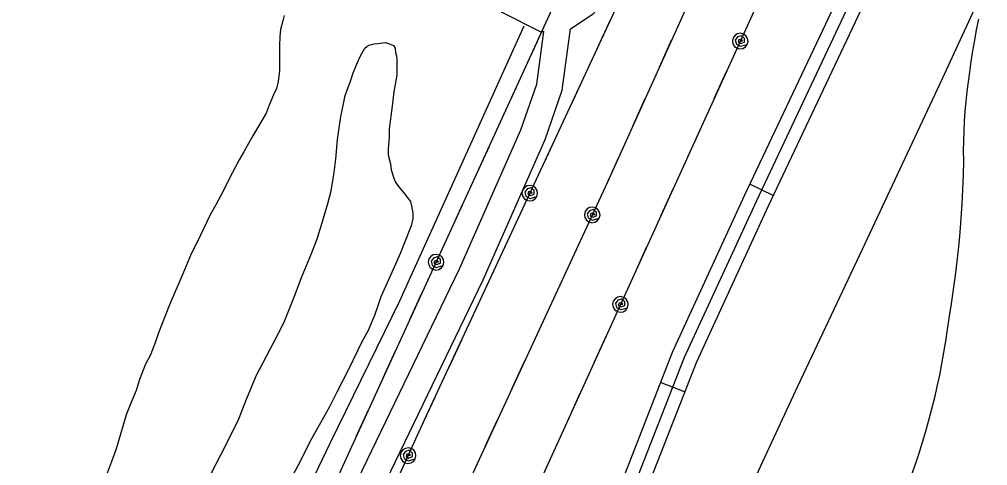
# Model space of a CAD drawing. Extents: x 3625074 to 3663148, y 511451 to 537151.
# Drawn here: x 3652601 to 3653719, y 520518 to 521033 of the extents above; entities that cross this region are included whole.
import ezdxf

# ---------------------------------------------------------------- set-up
doc = ezdxf.new("R2010")
doc.units = 0
for name, color, linetype in [('V-RAIL-TRAK', 7, 'Continuous'), ('V-ROAD-CNTR', 7, 'Continuous'), ('V-SITE-VEGE', 7, 'Continuous'), ('V-TOPO-SHOR', 7, 'Continuous'), ('V-UTIL-LINE', 7, 'Continuous')]:
    doc.layers.add(name, color=color, linetype=linetype)

msp = doc.modelspace()

# ---------------------------------------------------------------- linework, layer by layer
at = {"layer": 'V-RAIL-TRAK'}
for points in [[(3652732.3, 518963.1), (3652791.5, 519088.7), (3652860.2, 519236.2), (3652931.3, 519389), (3653006.9, 519554.6), (3653078, 519706.6), (3653158, 519877.9), (3653243.2, 520062.2), (3653334.4, 520253.8), (3653417, 520430.8), (3653500.4, 520609.8), (3653578, 520774.3), (3653667.2, 520965), (3653721, 521081.3), (3653755.1, 521154.9), (3653815.9, 521285.9)], [(3653708.8, 521033.4), (3653706.3, 521021.2), (3653704.1, 521009.1), (3653702, 520996.9), (3653700.2, 520984.7), (3653698.6, 520972.4), (3653696.9, 520961.1), (3653695.4, 520949.8), (3653694.2, 520938.5), (3653693.2, 520927.1), (3653692.4, 520915.7), (3653691.8, 520904.3), (3653691.4, 520892.9), (3653691.3, 520881.5), (3653691.4, 520870.1), (3653691, 520853.5), (3653690.4, 520836.9), (3653689.6, 520820.3), (3653688.5, 520803.8), (3653687.2, 520787.2), (3653685.7, 520770.7), (3653683.9, 520754.2), (3653681.9, 520737.7), (3653679.7, 520721.2), (3653677.2, 520704.8), (3653674.5, 520688.4)], [(3653674.5, 520688.4), (3653672.7, 520675.1), (3653670.8, 520661.9), (3653668.6, 520648.7), (3653666.2, 520635.5), (3653663.7, 520622.4), (3653660.9, 520609.3), (3653657.9, 520596.3), (3653654.7, 520583.3), (3653651.3, 520570.3), (3653647.7, 520557.5), (3653643.8, 520544.6), (3653639.8, 520531.9), (3653635.6, 520519.2), (3653631.2, 520506.5)]]:
    msp.add_lwpolyline(points, dxfattribs=at)
at = {"layer": 'V-ROAD-CNTR'}
for p, q in [((3653471.8, 520830), (3653444.7, 520842.8)), ((3653369.5, 520603.1), (3653341.5, 520614))]:
    msp.add_line(p, q, dxfattribs=at)
for points in [[(3652924.8, 521626.6), (3652894.3, 521577.9), (3652841, 521506.2), (3652766.3, 521400.9), (3652754.5, 521365.8), (3652757.8, 521337.8), (3652792.5, 521305.1), (3652863.7, 521261.3), (3652997.6, 521172.9), (3653089.2, 521107.4), (3653157.5, 521041.9), (3653202.8, 521019.3), (3653207, 521019.1)], [(3653237.7, 521022.4), (3653263.9, 521039.5), (3653291.5, 521071.2), (3653329.9, 521149.5), (3653393, 521293.4), (3653421.4, 521356), (3653446.4, 521426.1)], [(3653675.6, 521336.6), (3653663.2, 521281.1), (3653546.2, 521057.4), (3653438.7, 520830.2), (3653355, 520648.6), (3653273.3, 520439.4), (3653200.7, 520308.3), (3653139.6, 520170.9), (3653091.2, 520048.9), (3653018.4, 519869.6), (3652945.3, 519722.8), (3652898.8, 519596.9), (3652869.3, 519520.8), (3652796, 519388.4), (3652714.6, 519242.2), (3652615.3, 519050.7), (3652523.6, 518894), (3652434.9, 518728.2), (3652335, 518528.2), (3652236.9, 518309.1), (3652169.5, 518153.7), (3652039.7, 517812.8)], [(3653690.3, 521333.3), (3653677.4, 521275.9), (3653559.6, 521050.7), (3653452.3, 520823.9), (3653368.9, 520642.8), (3653286.9, 520433), (3653214.1, 520301.6), (3653153.4, 520165.1), (3653105.2, 520043.3), (3653032.1, 519863.4), (3652959.1, 519716.8), (3652912.8, 519591.5), (3652882.9, 519514.5), (3652809.1, 519381.1), (3652727.8, 519235.1), (3652628.4, 519043.5), (3652536.7, 518886.6), (3652448.2, 518721.4), (3652348.6, 518521.8), (3652250.7, 518303), (3652183.4, 518148.1), (3652053.7, 517807.5)], [(3653704.9, 521330), (3653691.6, 521270.7), (3653573.1, 521044), (3653465.9, 520817.5), (3653382.7, 520636.9), (3653300.5, 520426.7), (3653227.6, 520294.9), (3653167.3, 520159.3), (3653119.1, 520037.8), (3653045.8, 519857.2), (3652972.8, 519710.9), (3652926.9, 519586.2), (3652896.5, 519508.1), (3652822.2, 519373.8), (3652741, 519228), (3652641.5, 519036.3), (3652549.8, 518879.3), (3652461.6, 518714.5), (3652362.1, 518515.4), (3652264.4, 518297), (3652197.3, 518142.4), (3652067.8, 517802.2)], [(3652641.4, 519678.8), (3652641.4, 519678.8), (3652875.7, 520191.9), (3653136.7, 520732.7), (3653208.3, 520894.6), (3653228.1, 520951.5), (3653237.7, 521022.4)], [(3651403.7, 517088.3), (3651444.3, 517175.7), (3651606.2, 517525.6), (3651780.4, 517893.3), (3652030.4, 518430.6), (3652252.9, 518904.8), (3652465, 519366), (3652614.1, 519691.3), (3652848.5, 520204.7), (3653109.5, 520745.2), (3653180.3, 520905.6), (3653198.7, 520958.5), (3653207, 521019.1)]]:
    msp.add_lwpolyline(points, dxfattribs=at)
at = {"layer": 'V-SITE-VEGE'}
for points in [[(3652906.8, 521037.8), (3652905.4, 521031.5), (3652902.9, 521021.7), (3652901.9, 521013.4), (3652901.4, 521002.7), (3652901.4, 520974.3), (3652899.9, 520961.6), (3652898, 520953.3), (3652894.5, 520946), (3652889.6, 520934.3), (3652886.2, 520925), (3652869.6, 520896.7), (3652860.3, 520880.2), (3652854.9, 520870.9), (3652842.6, 520847.5), (3652836.8, 520835.8), (3652828, 520819.2), (3652821.6, 520807.5), (3652806.4, 520776.2), (3652799.6, 520762.6), (3652789.8, 520739.6), (3652774.6, 520703.5), (3652761.9, 520671.3), (3652758.4, 520661.1), (3652752.5, 520645.9), (3652746.7, 520635.2), (3652739.8, 520617.6), (3652735.9, 520604.9), (3652729, 520588.3), (3652724.6, 520576.6), (3652721.2, 520564.9), (3652717.8, 520554.2), (3652712.9, 520537.6), (3652709.4, 520527.8), (3652702.6, 520509.3)], [(3652816.3, 520496.4), (3652840.3, 520543.3), (3652854.5, 520572.1), (3652864.3, 520596.5), (3652875.1, 520622.3), (3652894.6, 520659.9), (3652906.4, 520682.8), (3652919.6, 520715.5), (3652927, 520735.1), (3652938.7, 520762.9), (3652945.1, 520779.9), (3652950.5, 520797), (3652957.3, 520820.5), (3652961.3, 520835.1), (3652964.7, 520856.6), (3652966.7, 520871.7), (3652968.7, 520894.7), (3652972.1, 520918.6), (3652977.5, 520945.4), (3652983.4, 520962), (3652986.8, 520971.3), (3652991.7, 520983.5), (3652995.2, 520991.3), (3653000.1, 521000.1), (3653002.5, 521002), (3653004.9, 521003.5), (3653010.8, 521005), (3653015.7, 521005.4), (3653023.5, 521006.4), (3653027.4, 521005.4), (3653033.3, 521003), (3653035.2, 521000), (3653035.7, 520994.7), (3653036.7, 520991.2), (3653037.1, 520986.9), (3653037.1, 520968.8), (3653033.7, 520949.7), (3653031.7, 520933.2), (3653028.3, 520906.8), (3653028.2, 520897), (3653027.2, 520883.8), (3653027.2, 520877), (3653029.7, 520866.3), (3653030.6, 520859.4), (3653033.5, 520849.7), (3653035.5, 520845.3), (3653038.9, 520840.4), (3653045.2, 520833), (3653048.7, 520828.2), (3653053, 520822.8), (3653054, 520817.9), (3653055.5, 520809.6), (3653055.5, 520803.2), (3653053.5, 520794.9), (3653045.7, 520774.4), (3653041.3, 520763.7), (3653033.9, 520747.1), (3653029.5, 520736.9), (3653018.7, 520713), (3653015.3, 520702.7), (3653011.4, 520691.5), (3653003.5, 520673.4), (3652997.2, 520661.7), (3652981, 520628.1), (3652968.3, 520603.7), (3652959.5, 520586.1), (3652945.3, 520561.2), (3652937, 520546.1), (3652925.2, 520522.2), (3652917.9, 520508.5)]]:
    msp.add_lwpolyline(points, dxfattribs=at)
at = {"layer": 'V-TOPO-SHOR'}
for points in [[(3653183.9, 521025.3), (3653111.5, 520865.3), (3653040.3, 520708)], [(3653040.3, 520708), (3652960, 520544.5), (3652881.2, 520380.1)]]:
    msp.add_lwpolyline(points, dxfattribs=at)
at = {"layer": 'V-UTIL-LINE'}
for points in [[(3659771.1, 529450.8), (3657365.1, 528146.3), (3656699.1, 527790), (3656427.1, 527839), (3656327.5, 527630.3), (3656207.2, 527529.3), (3656013.8, 527060.1), (3655819.7, 526594.4), (3655623.7, 526137.8), (3655417.3, 525655), (3655218.7, 525191.1), (3655001.9, 524723.1), (3654787.3, 524262), (3654583.4, 523800.7), (3654361.6, 523341.6), (3654147.9, 522884.1), (3653919.5, 522383.1), (3653709.5, 521948.9), (3653498.5, 521494.6), (3653068.3, 520569.6), (3652663.4, 519678), (3651448.8, 517085.6)], [(3656277.2, 527897.8), (3656156.6, 527548.5), (3655755.9, 526641.3), (3655554.1, 526173.8), (3655354.7, 525697.2), (3654938.7, 524741.6), (3654301.9, 523369), (3653663.1, 522002.8), (3653424.5, 521499.8), (3652805, 520147.4), (3651873.3, 518122), (3651389.9, 517085)], [(3656593.7, 527803.8), (3655527.1, 525607.7), (3652897.2, 519829.4), (3651602.8, 517087.1)], [(3655691.9, 526101.8), (3655057, 524706.2), (3654410.7, 523315.7), (3653766.4, 521920.5), (3653279.9, 520844.6), (3652474, 519103.5), (3651527.9, 517086.4)], [(3653283.8, 521032.9), (3653269.5, 521002.1)], [(3653205.2, 521021), (3653191, 520990.1)], [(3653433.7, 521008.1), (3653436.5, 521008.6), (3653434.9, 521010.2), (3653432.2, 521009.7), (3653431.3, 521006.9), (3653434.3, 521005.3), (3653438.7, 521006.9), (3653438.7, 521011.1), (3653435, 521014.2), (3653430.6, 521012.9), (3653427.9, 521009.3), (3653429.2, 521004.6), (3653434, 521002.1), (3653441.9, 521004.3), (3653442.7, 521007.8), (3653442.1, 521011.2), (3653440.3, 521014.2), (3653437.4, 521016.3), (3653434, 521017.1), (3653430.5, 521016.5), (3653427.5, 521014.6), (3653425.5, 521011.8), (3653424.7, 521008.4), (3653425.3, 521004.9), (3653427.1, 521001.9), (3653430, 520999.9), (3653433.4, 520999.1), (3653436.8, 520999.6), (3653439.8, 521001.5), (3653441.9, 521004.3)], [(3653354.1, 521008.7), (3653340.1, 520977.8)], [(3653252.6, 520965.9), (3653238.3, 520935)], [(3653417.5, 520972.6), (3653403.4, 520941.6)], [(3653174.4, 520953.8), (3653160.2, 520922.9)], [(3653323.7, 520941.3), (3653309.7, 520910.3)], [(3653221.4, 520898.8), (3653207.1, 520867.9)], [(3653386.9, 520905.2), (3653372.8, 520874.3)], [(3653143.6, 520886.5), (3653129.4, 520855.6)], [(3653293.2, 520873.9), (3653279.9, 520844.6), (3653279.2, 520842.9)], [(3653190.6, 520832.6), (3653193.5, 520833.1), (3653191.8, 520834.7), (3653189.1, 520834.2), (3653188.2, 520831.4), (3653191.2, 520829.8), (3653195.6, 520831.3), (3653195.7, 520835.6), (3653192, 520838.7), (3653187.6, 520837.4), (3653184.9, 520833.8), (3653186.1, 520829.2), (3653190.9, 520826.6), (3653198.8, 520828.8), (3653199.6, 520832.2), (3653199.1, 520835.7), (3653197.2, 520838.7), (3653194.4, 520840.7), (3653191, 520841.6), (3653187.5, 520841), (3653184.5, 520839.2), (3653182.5, 520836.4), (3653181.6, 520832.9), (3653182.2, 520829.5), (3653184, 520826.5), (3653186.8, 520824.4), (3653190.2, 520823.6), (3653193.7, 520824.1), (3653196.7, 520825.9), (3653198.8, 520828.8)], [(3653356.2, 520837.9), (3653342.1, 520806.9)], [(3653112.7, 520819.2), (3653098.6, 520788.3)], [(3653262.8, 520807.5), (3653265.6, 520808), (3653264, 520809.7), (3653261.3, 520809.1), (3653260.3, 520806.4), (3653263.4, 520804.8), (3653267.8, 520806.3), (3653267.8, 520810.6), (3653264.1, 520813.7), (3653259.7, 520812.3), (3653257, 520808.8), (3653258.2, 520804.1), (3653263.1, 520801.5), (3653270.9, 520803.7), (3653271.8, 520807.2), (3653271.2, 520810.6), (3653269.4, 520813.6), (3653266.5, 520815.7), (3653263.1, 520816.5), (3653259.7, 520816), (3653256.7, 520814.1), (3653254.6, 520811.3), (3653253.8, 520807.9), (3653254.3, 520804.4), (3653256.1, 520801.4), (3653259, 520799.4), (3653262.4, 520798.5), (3653265.9, 520799.1), (3653268.9, 520800.9), (3653270.9, 520803.7)], [(3653174.2, 520797.2), (3653159.8, 520766.4)], [(3653246.4, 520772.1), (3653232.1, 520741.3)], [(3653325.6, 520770.5), (3653311.5, 520739.6)], [(3653082.3, 520752.8), (3653085.2, 520753.3), (3653083.5, 520755), (3653080.8, 520754.4), (3653079.9, 520751.7), (3653082.9, 520750.1), (3653087.4, 520751.6), (3653087.4, 520755.9), (3653083.6, 520759), (3653079.3, 520757.6), (3653076.6, 520754.1), (3653077.8, 520749.4), (3653082.7, 520746.8), (3653090.5, 520749.1), (3653091.3, 520752.5), (3653090.8, 520756), (3653088.9, 520759), (3653086.1, 520761), (3653082.7, 520761.8), (3653079.2, 520761.3), (3653076.2, 520759.4), (3653074.2, 520756.6), (3653073.3, 520753.2), (3653073.9, 520749.7), (3653075.7, 520746.7), (3653078.6, 520744.7), (3653082, 520743.8), (3653085.5, 520744.4), (3653088.5, 520746.2), (3653090.5, 520749.1)], [(3653143, 520730.1), (3653128.6, 520699.3)], [(3653066.1, 520717.4), (3653051.9, 520686.5)], [(3653295.3, 520704.1), (3653298.2, 520704.6), (3653296.5, 520706.2), (3653293.8, 520705.7), (3653292.9, 520702.9), (3653295.9, 520701.3), (3653300.4, 520702.9), (3653300.3, 520707.1), (3653296.6, 520710.3), (3653292.3, 520708.9), (3653289.6, 520705.3), (3653290.8, 520700.6), (3653295.7, 520698.1), (3653303.5, 520700.3), (3653304.3, 520703.8), (3653303.8, 520707.2), (3653301.9, 520710.2), (3653299.1, 520712.3), (3653295.6, 520713.1), (3653292.2, 520712.5), (3653289.2, 520710.6), (3653287.1, 520707.8), (3653286.3, 520704.4), (3653286.9, 520700.9), (3653288.7, 520697.9), (3653291.6, 520695.9), (3653295, 520695.1), (3653298.5, 520695.6), (3653301.5, 520697.5), (3653303.5, 520700.3)], [(3653215.3, 520705), (3653201, 520674.1)], [(3653111.8, 520663), (3653097.4, 520632.2)], [(3653279.2, 520668.6), (3653265.1, 520637.6)], [(3653035.3, 520650.1), (3653021.1, 520619.2)], [(3653184.2, 520637.8), (3653169.9, 520607)], [(3653080.5, 520595.9), (3653068.3, 520569.6), (3653066.2, 520565.1)], [(3653248.5, 520601.2), (3653234.4, 520570.3)], [(3653004.5, 520582.8), (3652990.3, 520551.9)], [(3653153.1, 520570.7), (3653138.8, 520539.8)], [(3653050.1, 520529.6), (3653052.9, 520530.1), (3653051.3, 520531.7), (3653048.6, 520531.1), (3653047.7, 520528.4), (3653050.7, 520526.8), (3653055.2, 520528.4), (3653055.1, 520532.6), (3653051.4, 520535.7), (3653047, 520534.3), (3653044.4, 520530.8), (3653045.6, 520526.1), (3653050.5, 520523.5), (3653058.3, 520525.8), (3653059.1, 520529.3), (3653058.5, 520532.7), (3653056.7, 520535.7), (3653053.8, 520537.7), (3653050.4, 520538.5), (3653047, 520538), (3653044, 520536.1), (3653041.9, 520533.3), (3653041.1, 520529.9), (3653041.7, 520526.4), (3653043.5, 520523.4), (3653046.4, 520521.4), (3653049.8, 520520.6), (3653053.3, 520521.1), (3653056.3, 520523), (3653058.3, 520525.8)], [(3653217.9, 520533.9), (3653203.8, 520502.9)]]:
    msp.add_lwpolyline(points, dxfattribs=at)

doc.saveas('drawing.dxf')
